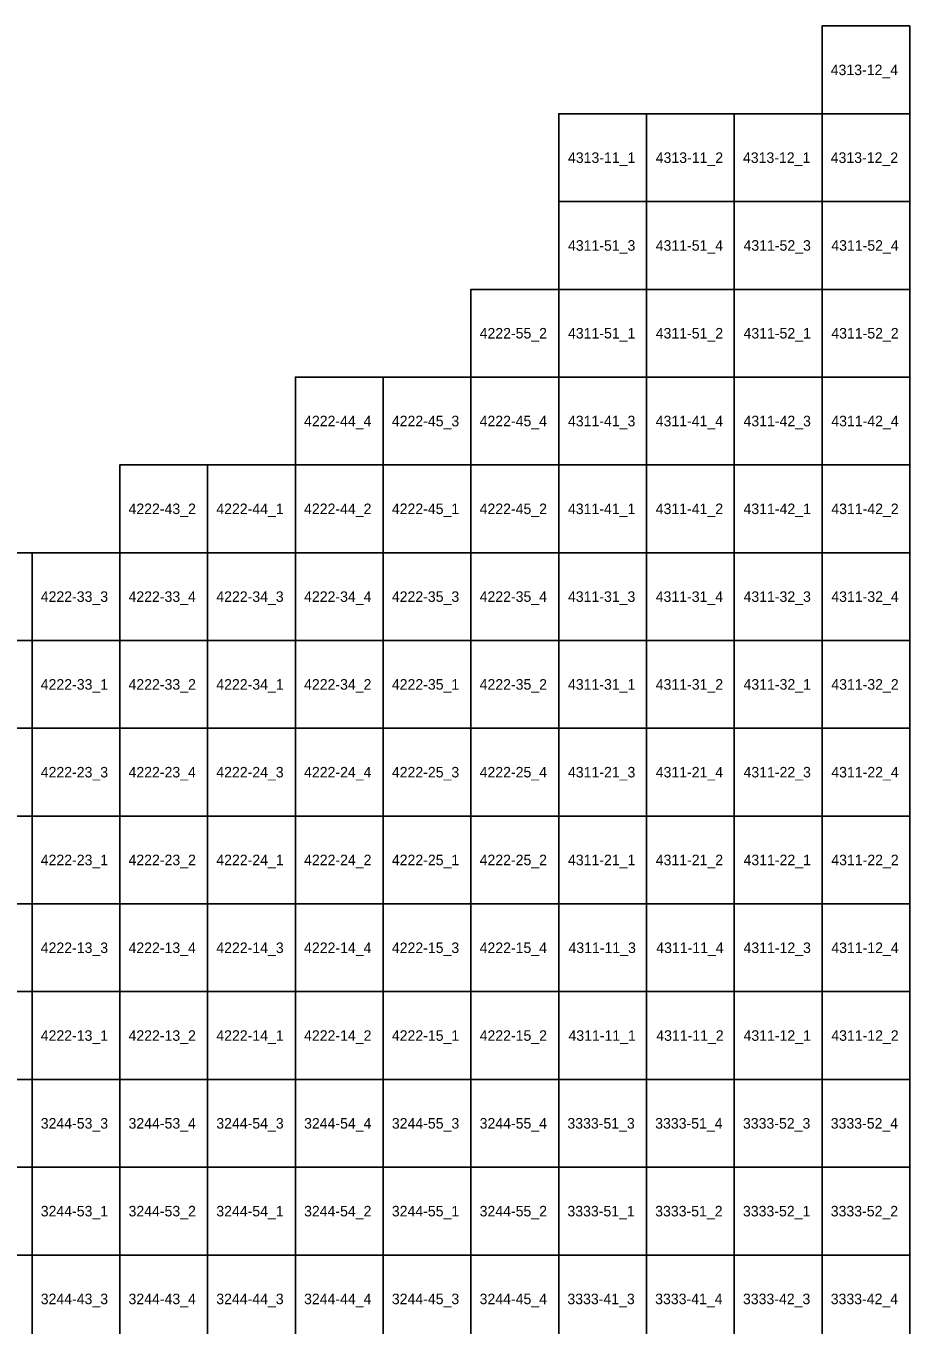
# Model space of a CAD drawing. Extents: x 312500 to 765000, y 172500 to 440000.
# Drawn here: x 484827 to 509835, y 293007 to 330000 of the extents above; entities that cross this region are included whole.
import ezdxf

# ---------------------------------------------------------------- set-up
doc = ezdxf.new("R2010")
doc.units = 0
doc.layers.add('Topo5_ramis_TKS2025', color=7, linetype='Continuous')
doc.layers.add('Topo5_ramis_TKS2025_Nr', color=7, linetype='Continuous')

msp = doc.modelspace()

# ---------------------------------------------------------------- linework, layer by layer
at = {"layer": 'Topo5_ramis_TKS2025'}
for points in [[(507500, 327500), (507500, 330000), (510000, 330000), (510000, 327500), (507500, 327500)], [(500000, 325000), (500000, 327500), (502500, 327500), (502500, 325000), (500000, 325000)], [(502500, 325000), (502500, 327500), (505000, 327500), (505000, 325000), (502500, 325000)], [(505000, 325000), (505000, 327500), (507500, 327500), (507500, 325000), (505000, 325000)], [(507500, 325000), (507500, 327500), (510000, 327500), (510000, 325000), (507500, 325000)], [(500000, 322500), (500000, 325000), (502500, 325000), (502500, 322500), (500000, 322500)], [(502500, 322500), (502500, 325000), (505000, 325000), (505000, 322500), (502500, 322500)], [(505000, 322500), (505000, 325000), (507500, 325000), (507500, 322500), (505000, 322500)], [(507500, 322500), (507500, 325000), (510000, 325000), (510000, 322500), (507500, 322500)], [(497500, 320000), (497500, 322500), (500000, 322500), (500000, 320000), (497500, 320000)], [(500000, 320000), (500000, 322500), (502500, 322500), (502500, 320000), (500000, 320000)], [(502500, 320000), (502500, 322500), (505000, 322500), (505000, 320000), (502500, 320000)], [(505000, 320000), (505000, 322500), (507500, 322500), (507500, 320000), (505000, 320000)], [(507500, 320000), (507500, 322500), (510000, 322500), (510000, 320000), (507500, 320000)], [(492500, 317500), (492500, 320000), (495000, 320000), (495000, 317500), (492500, 317500)], [(495000, 317500), (495000, 320000), (497500, 320000), (497500, 317500), (495000, 317500)], [(497500, 317500), (497500, 320000), (500000, 320000), (500000, 317500), (497500, 317500)], [(500000, 317500), (500000, 320000), (502500, 320000), (502500, 317500), (500000, 317500)], [(502500, 317500), (502500, 320000), (505000, 320000), (505000, 317500), (502500, 317500)], [(505000, 317500), (505000, 320000), (507500, 320000), (507500, 317500), (505000, 317500)], [(507500, 317500), (507500, 320000), (510000, 320000), (510000, 317500), (507500, 317500)], [(487500, 315000), (487500, 317500), (490000, 317500), (490000, 315000), (487500, 315000)], [(490000, 315000), (490000, 317500), (492500, 317500), (492500, 315000), (490000, 315000)], [(492500, 315000), (492500, 317500), (495000, 317500), (495000, 315000), (492500, 315000)], [(495000, 315000), (495000, 317500), (497500, 317500), (497500, 315000), (495000, 315000)], [(497500, 315000), (497500, 317500), (500000, 317500), (500000, 315000), (497500, 315000)], [(500000, 315000), (500000, 317500), (502500, 317500), (502500, 315000), (500000, 315000)], [(502500, 315000), (502500, 317500), (505000, 317500), (505000, 315000), (502500, 315000)], [(505000, 315000), (505000, 317500), (507500, 317500), (507500, 315000), (505000, 315000)], [(507500, 315000), (507500, 317500), (510000, 317500), (510000, 315000), (507500, 315000)], [(482500, 312500), (482500, 315000), (485000, 315000), (485000, 312500), (482500, 312500)], [(485000, 312500), (485000, 315000), (487500, 315000), (487500, 312500), (485000, 312500)], [(487500, 312500), (487500, 315000), (490000, 315000), (490000, 312500), (487500, 312500)], [(490000, 312500), (490000, 315000), (492500, 315000), (492500, 312500), (490000, 312500)], [(492500, 312500), (492500, 315000), (495000, 315000), (495000, 312500), (492500, 312500)], [(495000, 312500), (495000, 315000), (497500, 315000), (497500, 312500), (495000, 312500)], [(497500, 312500), (497500, 315000), (500000, 315000), (500000, 312500), (497500, 312500)], [(500000, 312500), (500000, 315000), (502500, 315000), (502500, 312500), (500000, 312500)], [(502500, 312500), (502500, 315000), (505000, 315000), (505000, 312500), (502500, 312500)], [(505000, 312500), (505000, 315000), (507500, 315000), (507500, 312500), (505000, 312500)], [(507500, 312500), (507500, 315000), (510000, 315000), (510000, 312500), (507500, 312500)], [(482500, 310000), (482500, 312500), (485000, 312500), (485000, 310000), (482500, 310000)], [(485000, 310000), (485000, 312500), (487500, 312500), (487500, 310000), (485000, 310000)], [(487500, 310000), (487500, 312500), (490000, 312500), (490000, 310000), (487500, 310000)], [(490000, 310000), (490000, 312500), (492500, 312500), (492500, 310000), (490000, 310000)], [(492500, 310000), (492500, 312500), (495000, 312500), (495000, 310000), (492500, 310000)], [(495000, 310000), (495000, 312500), (497500, 312500), (497500, 310000), (495000, 310000)], [(497500, 310000), (497500, 312500), (500000, 312500), (500000, 310000), (497500, 310000)], [(500000, 310000), (500000, 312500), (502500, 312500), (502500, 310000), (500000, 310000)], [(502500, 310000), (502500, 312500), (505000, 312500), (505000, 310000), (502500, 310000)], [(505000, 310000), (505000, 312500), (507500, 312500), (507500, 310000), (505000, 310000)], [(507500, 310000), (507500, 312500), (510000, 312500), (510000, 310000), (507500, 310000)], [(482500, 307500), (482500, 310000), (485000, 310000), (485000, 307500), (482500, 307500)], [(485000, 307500), (485000, 310000), (487500, 310000), (487500, 307500), (485000, 307500)], [(487500, 307500), (487500, 310000), (490000, 310000), (490000, 307500), (487500, 307500)], [(490000, 307500), (490000, 310000), (492500, 310000), (492500, 307500), (490000, 307500)], [(492500, 307500), (492500, 310000), (495000, 310000), (495000, 307500), (492500, 307500)], [(495000, 307500), (495000, 310000), (497500, 310000), (497500, 307500), (495000, 307500)], [(497500, 307500), (497500, 310000), (500000, 310000), (500000, 307500), (497500, 307500)], [(500000, 307500), (500000, 310000), (502500, 310000), (502500, 307500), (500000, 307500)], [(502500, 307500), (502500, 310000), (505000, 310000), (505000, 307500), (502500, 307500)], [(505000, 307500), (505000, 310000), (507500, 310000), (507500, 307500), (505000, 307500)], [(507500, 307500), (507500, 310000), (510000, 310000), (510000, 307500), (507500, 307500)], [(482500, 305000), (482500, 307500), (485000, 307500), (485000, 305000), (482500, 305000)], [(485000, 305000), (485000, 307500), (487500, 307500), (487500, 305000), (485000, 305000)], [(487500, 305000), (487500, 307500), (490000, 307500), (490000, 305000), (487500, 305000)], [(490000, 305000), (490000, 307500), (492500, 307500), (492500, 305000), (490000, 305000)], [(492500, 305000), (492500, 307500), (495000, 307500), (495000, 305000), (492500, 305000)], [(495000, 305000), (495000, 307500), (497500, 307500), (497500, 305000), (495000, 305000)], [(497500, 305000), (497500, 307500), (500000, 307500), (500000, 305000), (497500, 305000)], [(500000, 305000), (500000, 307500), (502500, 307500), (502500, 305000), (500000, 305000)], [(502500, 305000), (502500, 307500), (505000, 307500), (505000, 305000), (502500, 305000)], [(505000, 305000), (505000, 307500), (507500, 307500), (507500, 305000), (505000, 305000)], [(507500, 305000), (507500, 307500), (510000, 307500), (510000, 305000), (507500, 305000)], [(482500, 302500), (482500, 305000), (485000, 305000), (485000, 302500), (482500, 302500)], [(485000, 302500), (485000, 305000), (487500, 305000), (487500, 302500), (485000, 302500)], [(487500, 302500), (487500, 305000), (490000, 305000), (490000, 302500), (487500, 302500)], [(490000, 302500), (490000, 305000), (492500, 305000), (492500, 302500), (490000, 302500)], [(492500, 302500), (492500, 305000), (495000, 305000), (495000, 302500), (492500, 302500)], [(495000, 302500), (495000, 305000), (497500, 305000), (497500, 302500), (495000, 302500)], [(497500, 302500), (497500, 305000), (500000, 305000), (500000, 302500), (497500, 302500)], [(500000, 302500), (500000, 305000), (502500, 305000), (502500, 302500), (500000, 302500)], [(502500, 302500), (502500, 305000), (505000, 305000), (505000, 302500), (502500, 302500)], [(505000, 302500), (505000, 305000), (507500, 305000), (507500, 302500), (505000, 302500)], [(507500, 302500), (507500, 305000), (510000, 305000), (510000, 302500), (507500, 302500)], [(482500, 300000), (482500, 302500), (485000, 302500), (485000, 300000), (482500, 300000)], [(485000, 300000), (485000, 302500), (487500, 302500), (487500, 300000), (485000, 300000)], [(487500, 300000), (487500, 302500), (490000, 302500), (490000, 300000), (487500, 300000)], [(490000, 300000), (490000, 302500), (492500, 302500), (492500, 300000), (490000, 300000)], [(492500, 300000), (492500, 302500), (495000, 302500), (495000, 300000), (492500, 300000)], [(495000, 300000), (495000, 302500), (497500, 302500), (497500, 300000), (495000, 300000)], [(497500, 300000), (497500, 302500), (500000, 302500), (500000, 300000), (497500, 300000)], [(500000, 300000), (500000, 302500), (502500, 302500), (502500, 300000), (500000, 300000)], [(502500, 300000), (502500, 302500), (505000, 302500), (505000, 300000), (502500, 300000)], [(505000, 300000), (505000, 302500), (507500, 302500), (507500, 300000), (505000, 300000)], [(507500, 300000), (507500, 302500), (510000, 302500), (510000, 300000), (507500, 300000)], [(482500, 297500), (482500, 300000), (485000, 300000), (485000, 297500), (482500, 297500)], [(485000, 297500), (485000, 300000), (487500, 300000), (487500, 297500), (485000, 297500)], [(487500, 297500), (487500, 300000), (490000, 300000), (490000, 297500), (487500, 297500)], [(490000, 297500), (490000, 300000), (492500, 300000), (492500, 297500), (490000, 297500)], [(492500, 297500), (492500, 300000), (495000, 300000), (495000, 297500), (492500, 297500)], [(495000, 297500), (495000, 300000), (497500, 300000), (497500, 297500), (495000, 297500)], [(497500, 297500), (497500, 300000), (500000, 300000), (500000, 297500), (497500, 297500)], [(500000, 297500), (500000, 300000), (502500, 300000), (502500, 297500), (500000, 297500)], [(502500, 297500), (502500, 300000), (505000, 300000), (505000, 297500), (502500, 297500)], [(505000, 297500), (505000, 300000), (507500, 300000), (507500, 297500), (505000, 297500)], [(507500, 297500), (507500, 300000), (510000, 300000), (510000, 297500), (507500, 297500)], [(482500, 295000), (482500, 297500), (485000, 297500), (485000, 295000), (482500, 295000)], [(485000, 295000), (485000, 297500), (487500, 297500), (487500, 295000), (485000, 295000)], [(487500, 295000), (487500, 297500), (490000, 297500), (490000, 295000), (487500, 295000)], [(490000, 295000), (490000, 297500), (492500, 297500), (492500, 295000), (490000, 295000)], [(492500, 295000), (492500, 297500), (495000, 297500), (495000, 295000), (492500, 295000)], [(495000, 295000), (495000, 297500), (497500, 297500), (497500, 295000), (495000, 295000)], [(497500, 295000), (497500, 297500), (500000, 297500), (500000, 295000), (497500, 295000)], [(500000, 295000), (500000, 297500), (502500, 297500), (502500, 295000), (500000, 295000)], [(502500, 295000), (502500, 297500), (505000, 297500), (505000, 295000), (502500, 295000)], [(505000, 295000), (505000, 297500), (507500, 297500), (507500, 295000), (505000, 295000)], [(507500, 295000), (507500, 297500), (510000, 297500), (510000, 295000), (507500, 295000)], [(482500, 292500), (482500, 295000), (485000, 295000), (485000, 292500), (482500, 292500)], [(485000, 292500), (485000, 295000), (487500, 295000), (487500, 292500), (485000, 292500)], [(487500, 292500), (487500, 295000), (490000, 295000), (490000, 292500), (487500, 292500)], [(490000, 292500), (490000, 295000), (492500, 295000), (492500, 292500), (490000, 292500)], [(492500, 292500), (492500, 295000), (495000, 295000), (495000, 292500), (492500, 292500)], [(495000, 292500), (495000, 295000), (497500, 295000), (497500, 292500), (495000, 292500)], [(497500, 292500), (497500, 295000), (500000, 295000), (500000, 292500), (497500, 292500)], [(500000, 292500), (500000, 295000), (502500, 295000), (502500, 292500), (500000, 292500)], [(502500, 292500), (502500, 295000), (505000, 295000), (505000, 292500), (502500, 292500)], [(505000, 292500), (505000, 295000), (507500, 295000), (507500, 292500), (505000, 292500)], [(507500, 292500), (507500, 295000), (510000, 295000), (510000, 292500), (507500, 292500)]]:
    msp.add_lwpolyline(points, dxfattribs=at)

# ---------------------------------------------------------------- texts
at = {"layer": 'Topo5_ramis_TKS2025_Nr'}
for s, p in [('4313-12_4', (507748, 328600)), ('4313-11_1', (500264, 326100)), ('4313-11_2', (502764, 326100)), ('4313-12_1', (505248, 326100)), ('4313-12_2', (507748, 326100)), ('4311-51_3', (500264, 323600)), ('4311-51_4', (502764, 323600)), ('4311-52_3', (505264, 323600)), ('4311-52_4', (507764, 323600)), ('4222-55_2', (497748, 321100)), ('4311-51_1', (500264, 321100)), ('4311-51_2', (502764, 321100)), ('4311-52_1', (505264, 321100)), ('4311-52_2', (507764, 321100)), ('4222-44_4', (492748, 318600)), ('4222-45_3', (495248, 318600)), ('4222-45_4', (497748, 318600)), ('4311-41_3', (500264, 318600)), ('4311-41_4', (502764, 318600)), ('4311-42_3', (505264, 318600)), ('4311-42_4', (507764, 318600)), ('4222-43_2', (487748, 316100)), ('4222-44_1', (490248, 316100)), ('4222-44_2', (492748, 316100)), ('4222-45_1', (495248, 316100)), ('4222-45_2', (497748, 316100)), ('4311-41_1', (500264, 316100)), ('4311-41_2', (502764, 316100)), ('4311-42_1', (505264, 316100)), ('4311-42_2', (507764, 316100)), ('4222-33_3', (485248, 313600)), ('4222-33_4', (487748, 313600)), ('4222-34_3', (490248, 313600)), ('4222-34_4', (492748, 313600)), ('4222-35_3', (495248, 313600)), ('4222-35_4', (497748, 313600)), ('4311-31_3', (500264, 313600)), ('4311-31_4', (502764, 313600)), ('4311-32_3', (505264, 313600)), ('4311-32_4', (507764, 313600)), ('4222-33_1', (485248, 311100)), ('4222-33_2', (487748, 311100)), ('4222-34_1', (490248, 311100)), ('4222-34_2', (492748, 311100)), ('4222-35_1', (495248, 311100)), ('4222-35_2', (497748, 311100)), ('4311-31_1', (500264, 311100)), ('4311-31_2', (502764, 311100)), ('4311-32_1', (505264, 311100)), ('4311-32_2', (507764, 311100)), ('4222-23_3', (485248, 308600)), ('4222-23_4', (487748, 308600)), ('4222-24_3', (490248, 308600)), ('4222-24_4', (492748, 308600)), ('4222-25_3', (495248, 308600)), ('4222-25_4', (497748, 308600)), ('4311-21_3', (500264, 308600)), ('4311-21_4', (502764, 308600)), ('4311-22_3', (505264, 308600)), ('4311-22_4', (507764, 308600)), ('4222-23_1', (485248, 306100)), ('4222-23_2', (487748, 306100)), ('4222-24_1', (490248, 306100)), ('4222-24_2', (492748, 306100)), ('4222-25_1', (495248, 306100)), ('4222-25_2', (497748, 306100)), ('4311-21_1', (500264, 306100)), ('4311-21_2', (502764, 306100)), ('4311-22_1', (505264, 306100)), ('4311-22_2', (507764, 306100)), ('4222-13_3', (485248, 303600)), ('4222-13_4', (487748, 303600)), ('4222-14_3', (490248, 303600)), ('4222-14_4', (492748, 303600)), ('4222-15_3', (495248, 303600)), ('4222-15_4', (497748, 303600)), ('4311-11_3', (500279, 303600)), ('4311-11_4', (502779, 303600)), ('4311-12_3', (505264, 303600)), ('4311-12_4', (507764, 303600)), ('4222-13_1', (485248, 301100)), ('4222-13_2', (487748, 301100)), ('4222-14_1', (490248, 301100)), ('4222-14_2', (492748, 301100)), ('4222-15_1', (495248, 301100)), ('4222-15_2', (497748, 301100)), ('4311-11_1', (500279, 301100)), ('4311-11_2', (502779, 301100)), ('4311-12_1', (505264, 301100)), ('4311-12_2', (507764, 301100)), ('3244-53_3', (485248, 298600)), ('3244-53_4', (487748, 298600)), ('3244-54_3', (490248, 298600)), ('3244-54_4', (492748, 298600)), ('3244-55_3', (495248, 298600)), ('3244-55_4', (497748, 298600)), ('3333-51_3', (500248, 298600)), ('3333-51_4', (502748, 298600)), ('3333-52_3', (505248, 298600)), ('3333-52_4', (507748, 298600)), ('3244-53_1', (485248, 296100)), ('3244-53_2', (487748, 296100)), ('3244-54_1', (490248, 296100)), ('3244-54_2', (492748, 296100)), ('3244-55_1', (495248, 296100)), ('3244-55_2', (497748, 296100)), ('3333-51_1', (500248, 296100)), ('3333-51_2', (502748, 296100)), ('3333-52_1', (505248, 296100)), ('3333-52_2', (507748, 296100)), ('3244-43_3', (485248, 293600)), ('3244-43_4', (487748, 293600)), ('3244-44_3', (490248, 293600)), ('3244-44_4', (492748, 293600)), ('3244-45_3', (495248, 293600)), ('3244-45_4', (497748, 293600)), ('3333-41_3', (500248, 293600)), ('3333-41_4', (502748, 293600)), ('3333-42_3', (505248, 293600)), ('3333-42_4', (507748, 293600))]:
    msp.add_text(s, height=300, dxfattribs=at).set_placement(p)

doc.saveas('drawing.dxf')
